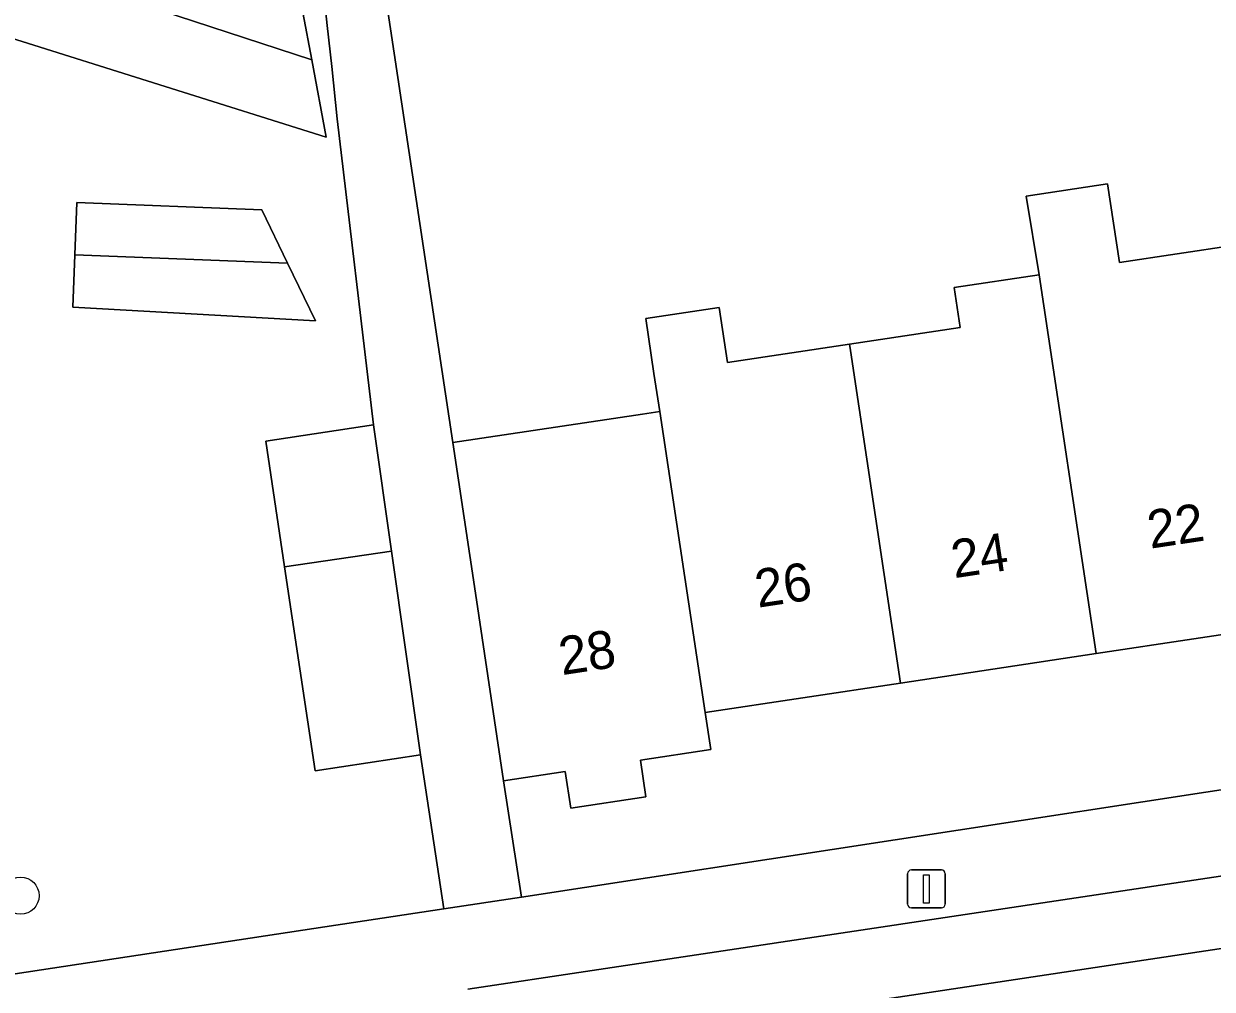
# Model space of a CAD drawing. Extents: x 159279 to 160377, y 384531 to 385888.
# Drawn here: x 159947.51 to 159978.82, y 384940.91 to 384966.34 of the extents above; entities that cross this region are included whole.
import ezdxf

# ---------------------------------------------------------------- set-up
doc = ezdxf.new("R2010")
doc.units = 0
for name, color, linetype in [('IMGEO_Boom', 7, 'Continuous'), ('IMGEO_Erf', 7, 'Continuous'), ('IMGEO_Lichtmast', 7, 'Continuous'), ('IMGEO_Pand', 7, 'Continuous'), ('IMGEO_Pand_nummerreeks', 7, 'Continuous'), ('IMGEO_Parkeervlak_open', 7, 'Continuous'), ('IMGEO_Rijbaan_lokaal_open', 7, 'Continuous'), ('IMGEO_Voetpad_open', 7, 'Continuous')]:
    doc.layers.add(name, color=color, linetype=linetype)

msp = doc.modelspace()

# ---------------------------------------------------------------- linework, layer by layer
at = {"layer": 'IMGEO_Boom'}
msp.add_circle((159947.422, 384943.374), 0.489, dxfattribs=at)
at = {"layer": 'IMGEO_Erf'}
for points in [[(159947.571, 384967.859), (159947.88, 384968.84), (159954.86, 384966.639), (159955.092, 384965.388), (159955.47, 384963.35), (159946.992, 384966.024)], [(159948.852, 384960.251), (159948.905, 384961.627), (159953.782, 384961.436), (159954.458, 384960.031), (159955.19, 384958.511), (159948.798, 384958.875)], [(160022.714, 384952.82), (160022.126, 384956.726), (160016.975, 384955.951), (160011.823, 384955.176), (160006.671, 384954.401), (160001.519, 384953.626), (160000, 384953.397), (159996.368, 384952.85), (159991.215, 384952.075), (159986.063, 384951.299), (159980.911, 384950.524), (159975.759, 384949.749), (159970.607, 384948.973), (159965.457, 384948.198), (159965.604, 384947.226), (159963.752, 384946.947), (159963.899, 384945.974), (159961.921, 384945.676), (159961.775, 384946.643), (159960.15, 384946.398), (159960.619, 384943.336), (160000, 384949.373)]]:
    msp.add_lwpolyline(points, close=True, dxfattribs=at)
for points in [[(159947.284, 384941.312), (159955.149, 384942.505), (159958.571, 384943.024), (159957.956, 384947.08), (159955.187, 384946.663), (159954.379, 384952.037), (159953.882, 384955.346), (159956.72, 384955.773), (159955.768, 384963.836), (159955.619, 384965.215), (159955.503, 384966.29), (159955.412, 384967.133)], [(159957.075, 384966.848), (159958.81, 384955.308), (159963.804, 384956.059), (159964.262, 384956.128), (159964.111, 384957.129), (159963.893, 384958.578), (159965.828, 384958.87), (159966.046, 384957.42), (159969.259, 384957.904), (159972.179, 384958.343), (159972.021, 384959.392), (159974.258, 384959.729), (159973.916, 384961.798), (159976.061, 384962.122), (159976.374, 384960.047), (159979.41, 384960.504)]]:
    msp.add_lwpolyline(points, dxfattribs=at)
at = {"layer": 'IMGEO_Lichtmast'}
for p, q in [((159970.794, 384943.152), (159970.794, 384943.952)), ((159970.794, 384943.952), (159970.794, 384943.152)), ((159970.894, 384944.052), (159971.684, 384944.052)), ((159971.684, 384944.052), (159970.894, 384944.052)), ((159971.784, 384943.952), (159971.784, 384943.152)), ((159971.784, 384943.152), (159971.784, 384943.952)), ((159971.684, 384943.052), (159970.894, 384943.052)), ((159970.894, 384943.052), (159971.684, 384943.052))]:
    msp.add_line(p, q, dxfattribs=at)
msp.add_lwpolyline([(159971.214, 384943.927), (159971.364, 384943.927), (159971.364, 384943.177), (159971.214, 384943.177), (159971.214, 384943.927)], dxfattribs=at)
for centre, start, end in [((159970.894, 384943.952), 90, 180), ((159970.894, 384943.952), 90, 180), ((159971.684, 384943.952), 0, 90), ((159971.684, 384943.952), 360, 90), ((159970.894, 384943.152), 180, 270), ((159970.894, 384943.152), 180, 270), ((159971.684, 384943.152), 270, 0), ((159971.684, 384943.152), 270, 0)]:
    msp.add_arc(centre, 0.1, start, end, dxfattribs=at)
at = {"layer": 'IMGEO_Pand'}
for points in [[(159947.571, 384967.859), (159955.092, 384965.388), (159954.86, 384966.639), (159947.88, 384968.84)], [(159947.571, 384967.859), (159946.992, 384966.024), (159955.47, 384963.35), (159955.092, 384965.388)], [(159979.41, 384960.504), (159976.374, 384960.047), (159976.061, 384962.122), (159973.916, 384961.798), (159974.258, 384959.729), (159975.759, 384949.749), (159980.911, 384950.524), (159979.593, 384959.285), (159979.569, 384959.444)], [(159948.852, 384960.251), (159954.458, 384960.031), (159953.782, 384961.436), (159948.905, 384961.627)], [(159954.458, 384960.031), (159948.852, 384960.251), (159948.798, 384958.875), (159955.19, 384958.511)], [(159970.607, 384948.973), (159975.759, 384949.749), (159974.258, 384959.729), (159972.021, 384959.392), (159972.179, 384958.343), (159969.259, 384957.904), (159969.289, 384957.735)], [(159969.289, 384957.735), (159969.259, 384957.904), (159966.046, 384957.42), (159965.828, 384958.87), (159963.893, 384958.578), (159964.111, 384957.129), (159964.262, 384956.128), (159965.457, 384948.198), (159970.607, 384948.973)], [(159964.262, 384956.128), (159963.804, 384956.059), (159958.81, 384955.308), (159959.406, 384951.343), (159960.15, 384946.398), (159961.775, 384946.643), (159961.921, 384945.676), (159963.899, 384945.974), (159963.752, 384946.947), (159965.604, 384947.226), (159965.457, 384948.198)], [(159957.192, 384952.452), (159956.72, 384955.773), (159953.882, 384955.346), (159954.379, 384952.037)], [(159954.379, 384952.037), (159955.187, 384946.663), (159957.956, 384947.08), (159957.192, 384952.452)]]:
    msp.add_lwpolyline(points, close=True, dxfattribs=at)
at = {"layer": 'IMGEO_Parkeervlak_open'}
for points in [[(160040.921, 384953.179), (159959.209, 384940.91)], [(159958.878, 384938.949), (159991.306, 384943.822), (159993.871, 384944.207), (160041.836, 384951.414)]]:
    msp.add_lwpolyline(points, dxfattribs=at)
at = {"layer": 'IMGEO_Rijbaan_lokaal_open'}
msp.add_lwpolyline([(159980.373, 384938.566), (159984.419, 384939.205), (159991.814, 384940.311), (159991.306, 384943.822), (159958.878, 384938.949), (159952.329, 384937.942)], dxfattribs=at)
at = {"layer": 'IMGEO_Voetpad_open'}
for points in [[(159955.412, 384967.133), (159955.503, 384966.29), (159955.619, 384965.215), (159955.768, 384963.836), (159956.72, 384955.773), (159957.192, 384952.452), (159957.956, 384947.08), (159958.571, 384943.024), (159960.619, 384943.336), (159960.15, 384946.398), (159959.406, 384951.343), (159958.81, 384955.308), (159957.075, 384966.848)], [(160028.375, 384953.672), (160022.714, 384952.82), (160000, 384949.373), (159960.619, 384943.336), (159958.571, 384943.024), (159955.149, 384942.505), (159947.284, 384941.312), (159945.039, 384940.971), (159934.331, 384939.346), (159928.311, 384938.426), (159937.662, 384932.215), (159936.677, 384930.72)], [(159959.209, 384940.91), (160040.921, 384953.179)]]:
    msp.add_lwpolyline(points, dxfattribs=at)

# ---------------------------------------------------------------- texts
at = {"layer": 'IMGEO_Pand_nummerreeks'}
for s, rotation, p in [('22', 8.5582, (159977.188, 384952.512)), ('24', 8.5582, (159972.021, 384951.734)), ('26', 8.56, (159966.85, 384950.957)), ('28', 8.6345, (159961.685, 384949.18))]:
    msp.add_text(s, height=1, rotation=rotation, dxfattribs=at).set_placement(p)

doc.saveas('drawing.dxf')
